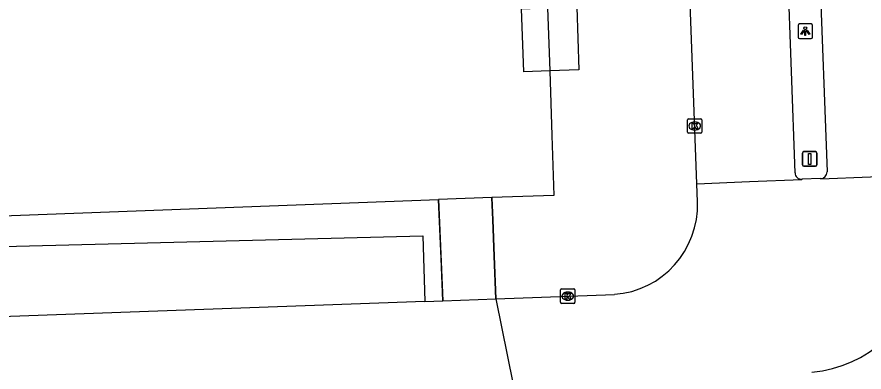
# Model space of a CAD drawing. Extents: x 161084 to 161928, y 385355 to 386522.
# Drawn here: x 161297.1 to 161355.5, y 386379.4 to 386403.9 of the extents above; entities that cross this region are included whole.
import ezdxf

# ---------------------------------------------------------------- set-up
doc = ezdxf.new("R2010")
doc.units = 0
for name, color, linetype in [('IMGEO_Kolk', 7, 'Continuous'), ('IMGEO_Lichtpunt', 7, 'Continuous'), ('IMGEO_Muur', 7, 'Continuous'), ('IMGEO_Pand', 7, 'Continuous'), ('IMGEO_Rijbaan_lokaal_open', 7, 'Continuous'), ('IMGEO_Verkeersbordpaal', 7, 'Continuous'), ('IMGEO_Voetpad_open', 7, 'Continuous')]:
    doc.layers.add(name, color=color, linetype=linetype)

msp = doc.modelspace()

# ---------------------------------------------------------------- linework, layer by layer
at = {"layer": 'IMGEO_Kolk'}
for p, q in [((161343.334, 386395.952), (161343.334, 386396.804)), ((161343.409, 386396.878), (161344.261, 386396.878)), ((161344.335, 386396.804), (161344.335, 386395.952)), ((161343.822, 386396.658), (161343.847, 386396.658)), ((161344.261, 386395.878), (161343.409, 386395.878)), ((161343.845, 386396.098), (161343.82, 386396.098)), ((161334.655, 386385.152), (161335.507, 386385.152)), ((161334.58, 386384.226), (161334.58, 386385.078)), ((161335.068, 386384.932), (161335.093, 386384.932)), ((161335.581, 386385.078), (161335.581, 386384.226)), ((161335.507, 386384.152), (161334.655, 386384.152)), ((161335.091, 386384.372), (161335.066, 386384.372))]:
    msp.add_line(p, q, dxfattribs=at)
for points in [[(161343.334, 386395.952), (161343.334, 386396.804)], [(161343.409, 386396.878), (161344.261, 386396.878)], [(161344.335, 386396.804), (161344.335, 386395.952)], [(161343.655, 386396.578), (161343.778, 386396.578), (161343.778, 386396.427), (161343.908, 386396.578), (161344.072, 386396.578), (161343.926, 386396.427), (161344.079, 386396.178), (161343.927, 386396.178), (161343.842, 386396.342), (161343.778, 386396.275), (161343.778, 386396.178), (161343.655, 386396.178), (161343.655, 386396.578)], [(161344.261, 386395.878), (161343.409, 386395.878)], [(161334.655, 386385.152), (161335.507, 386385.152)], [(161334.58, 386384.226), (161334.58, 386385.078)], [(161334.901, 386384.852), (161335.024, 386384.852), (161335.024, 386384.701), (161335.154, 386384.852), (161335.318, 386384.852), (161335.172, 386384.701), (161335.325, 386384.452), (161335.173, 386384.452), (161335.088, 386384.616), (161335.024, 386384.549), (161335.024, 386384.452), (161334.901, 386384.452), (161334.901, 386384.852)], [(161335.581, 386385.078), (161335.581, 386384.226)], [(161335.507, 386384.152), (161334.655, 386384.152)]]:
    msp.add_lwpolyline(points, dxfattribs=at)
for centre, start, end in [((161343.411, 386396.802), 91.55205, 178.44795), ((161343.411, 386396.802), 91.55205, 178.44795), ((161344.259, 386396.802), 1.55205, 88.44795), ((161344.259, 386396.802), 1.55205, 88.44795), ((161343.411, 386395.954), 181.55205, 268.44795), ((161343.411, 386395.954), 181.55205, 268.44795), ((161344.259, 386395.954), 271.55205, 358.44795), ((161344.259, 386395.954), 271.55205, 358.44795), ((161334.657, 386385.076), 91.55205, 178.44795), ((161334.657, 386385.076), 91.55205, 178.44795), ((161335.505, 386385.076), 1.55205, 88.44795), ((161335.505, 386385.076), 1.55205, 88.44795), ((161334.657, 386384.228), 181.55205, 268.44795), ((161334.657, 386384.228), 181.55205, 268.44795), ((161335.505, 386384.228), 271.55205, 358.44795), ((161335.505, 386384.228), 271.55205, 358.44795)]:
    msp.add_arc(centre, 0.0765, start, end, dxfattribs=at)
for centre, major_axis, ratio, start_param, end_param in [((161343.821, 386396.378), (-0.387, 0.002), 0.722429, 4.712389, 7.853982), ((161343.846, 386396.378), (-0.39, 0.002), 0.717154, 1.570796, 4.712389), ((161335.067, 386384.652), (-0.387, 0.002), 0.722429, 4.712389, 7.853982), ((161335.092, 386384.652), (-0.39, 0.002), 0.717154, 1.570796, 4.712389)]:
    msp.add_ellipse(centre, major_axis=major_axis, ratio=ratio, start_param=start_param, end_param=end_param, dxfattribs=at)
at = {"layer": 'IMGEO_Lichtpunt'}
for p, q in [((161350.962, 386403.314), (161350.962, 386402.507)), ((161350.962, 386403.314), (161350.962, 386402.507)), ((161351.864, 386403.409), (161351.056, 386403.409)), ((161351.864, 386403.409), (161351.056, 386403.409)), ((161351.958, 386402.507), (161351.958, 386403.314)), ((161351.958, 386402.507), (161351.958, 386403.314)), ((161351.056, 386402.413), (161351.864, 386402.413)), ((161351.056, 386402.413), (161351.864, 386402.413))]:
    msp.add_line(p, q, dxfattribs=at)
for points in [[(161351.336, 386402.978), (161351.375, 386402.95), (161351.187, 386402.688), (161351.149, 386402.715), (161351.336, 386402.978)], [(161351.438, 386402.93), (161351.485, 386402.93), (161351.485, 386402.608), (161351.438, 386402.608), (161351.438, 386402.93)], [(161351.548, 386402.95), (161351.586, 386402.977), (161351.773, 386402.715), (161351.734, 386402.687), (161351.548, 386402.95)]]:
    msp.add_lwpolyline(points, dxfattribs=at)
msp.add_circle((161351.461, 386403.112), 0.0994, dxfattribs=at)
for centre, start, end in [((161351.056, 386403.314), 90, 180), ((161351.056, 386403.314), 90, 180), ((161351.864, 386403.314), 0, 90), ((161351.864, 386403.314), 0, 90), ((161351.056, 386402.507), 180, 270), ((161351.056, 386402.507), 180, 270), ((161351.864, 386402.507), 270, 0), ((161351.864, 386402.507), 270, 360)]:
    msp.add_arc(centre, 0.0946, start, end, dxfattribs=at)
at = {"layer": 'IMGEO_Muur'}
for points in [[(161326.345, 386387.256), (161326.176, 386391.292)], [(161329.852, 386391.427), (161329.913, 386389.908)], [(161329.913, 386389.908), (161330.014, 386387.403)], [(161326.468, 386384.325), (161326.345, 386387.256)], [(161330.014, 386387.403), (161330.132, 386384.464)]]:
    msp.add_lwpolyline(points, dxfattribs=at)
at = {"layer": 'IMGEO_Pand'}
for points in [[(161333.853, 386400.186), (161332.054, 386400.121), (161331.897, 386404.459), (161333.696, 386404.523)], [(161333.853, 386400.186), (161333.981, 386395.715), (161334.128, 386391.597), (161329.852, 386391.439)], [(161293.403, 386397.121), (161293.641, 386390.105), (161326.176, 386391.304)], [(161329.852, 386391.439), (161326.176, 386391.304)]]:
    msp.add_lwpolyline(points, dxfattribs=at)
at = {"layer": 'IMGEO_Rijbaan_lokaal_open'}
for points in [[(161343.983, 386392.397), (161341.789, 386451.505)], [(161350.76, 386393.154), (161350.252, 386407.141)], [(161352.441, 386407.215), (161352.969, 386393.218)], [(161343.983, 386392.397), (161347.608, 386392.55), (161351.213, 386392.699), (161351.233, 386392.704)], [(161352.517, 386392.748), (161351.233, 386392.704)], [(161352.517, 386392.748), (161352.527, 386392.747), (161355.951, 386392.865), (161358.971, 386392.968)], [(161344.029, 386391.148), (161343.983, 386392.397)], [(161326.176, 386391.304), (161326.468, 386384.325)], [(161330.132, 386384.464), (161330.014, 386387.403), (161329.913, 386389.908), (161329.852, 386391.439)], [(161330.132, 386384.464), (161338.302, 386384.775)], [(161325.23, 386384.278), (161227.435, 386380.736)], [(161325.23, 386384.278), (161326.468, 386384.325)], [(161326.468, 386384.325), (161330.132, 386384.464)], [(161330.132, 386384.464), (161331.322, 386378.549)]]:
    msp.add_lwpolyline(points, dxfattribs=at)
for centre, radius, start, end in [((161351.192, 386393.134), 0.432, 177.38865, 275.46624), ((161352.496, 386393.221), 0.473, 272.59962, 359.63724), ((161337.856, 386390.936), 6.177, 274.1435, 1.96856), ((161351.25, 386387.72), 8.329, 274.6169, 351.53457)]:
    msp.add_arc(centre, radius, start, end, dxfattribs=at)
at = {"layer": 'IMGEO_Verkeersbordpaal'}
for p, q in [((161351.263, 386393.71), (161351.263, 386394.51)), ((161351.263, 386394.51), (161351.263, 386393.71)), ((161351.363, 386394.61), (161352.153, 386394.61)), ((161352.153, 386394.61), (161351.363, 386394.61)), ((161352.253, 386394.51), (161352.253, 386393.71)), ((161352.253, 386393.71), (161352.253, 386394.51)), ((161352.153, 386393.61), (161351.363, 386393.61)), ((161351.363, 386393.61), (161352.153, 386393.61))]:
    msp.add_line(p, q, dxfattribs=at)
msp.add_lwpolyline([(161351.683, 386394.485), (161351.833, 386394.485), (161351.833, 386393.735), (161351.683, 386393.735), (161351.683, 386394.485)], dxfattribs=at)
for centre, start, end in [((161351.363, 386394.51), 90, 180), ((161351.363, 386394.51), 90, 180), ((161352.153, 386394.51), 0, 90), ((161352.153, 386394.51), 360, 90), ((161351.363, 386393.71), 180, 270), ((161351.363, 386393.71), 180, 270), ((161352.153, 386393.71), 270, 0), ((161352.153, 386393.71), 270, 0)]:
    msp.add_arc(centre, 0.1, start, end, dxfattribs=at)
at = {"layer": 'IMGEO_Voetpad_open'}
for points in [[(161333.696, 386404.523), (161335.707, 386404.563), (161335.846, 386400.254), (161333.853, 386400.186)], [(161333.696, 386404.523), (161333.853, 386400.186)], [(161227.435, 386380.736), (161227.266, 386385.714), (161256.719, 386386.778), (161284.377, 386387.778), (161325.084, 386388.81), (161325.23, 386384.278)]]:
    msp.add_lwpolyline(points, dxfattribs=at)

doc.saveas('drawing.dxf')
